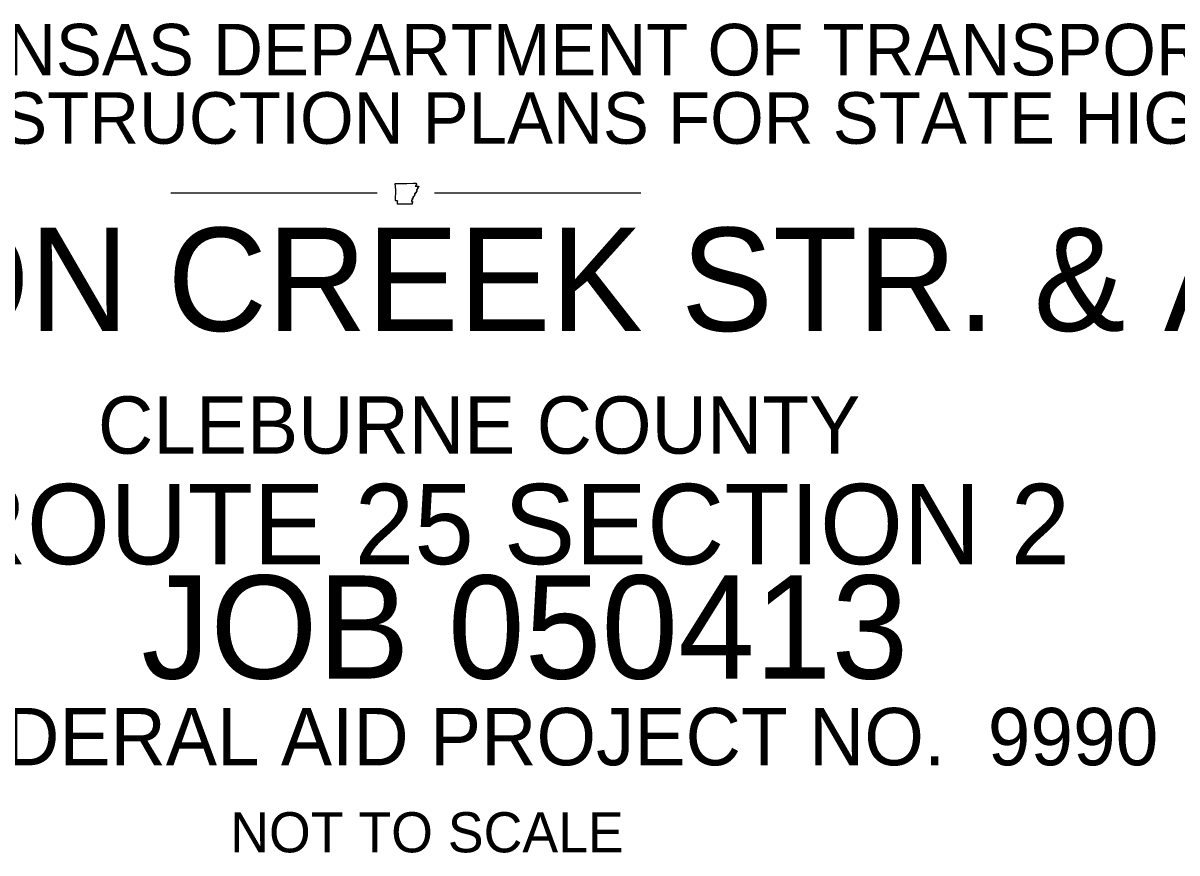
# Model space of a CAD drawing. Extents: x 1212896 to 1368412, y 378476 to 478763.
# Drawn here: x 1274256 to 1324584, y 442577 to 478763 of the extents above; entities that cross this region are included whole.
import ezdxf

# ---------------------------------------------------------------- set-up
doc = ezdxf.new("R2010")
doc.units = 0
doc.layers.add('R_Draft', color=7, linetype='Continuous')

msp = doc.modelspace()

# ---------------------------------------------------------------- linework, layer by layer
at = {"layer": 'R_Draft'}
for p, q in [((1280695.4859389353, 471354.72744779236), (1289695.4859401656, 471354.72744779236)), ((1292195.4859389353, 471354.72744779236), (1301195.4859401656, 471354.72744779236))]:
    msp.add_line(p, q, dxfattribs=at)
for points in [[(1290479.6775395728, 471770.5752523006), (1290752.5462896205, 471770.40650229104), (1290992.0025396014, 471770.912752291), (1291274.4900396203, 471775.3002523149), (1291405.4400395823, 471778.33775230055)], [(1290499.4212895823, 471032.29400229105), (1290514.6087896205, 471490.112752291), (1290479.6775395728, 471770.5752523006)], [(1291364.9400396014, 471646.5440023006), (1291493.0212896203, 471653.12525229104)], [(1291211.5462895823, 470867.59400229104), (1290593.0775395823, 470868.6065023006), (1290592.7400396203, 471005.12525229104)]]:
    msp.add_lwpolyline(points, dxfattribs=at)
for points in [[(1291405.4400395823, 471778.33775230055), (1291406.2837895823, 471770.912752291), (1291408.6462895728, 471767.0315022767), (1291408.9837896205, 471759.944002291), (1291411.8525396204, 471756.90650229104), (1291416.7462895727, 471753.86900230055), (1291421.1337896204, 471748.975252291), (1291422.1462896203, 471743.237752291), (1291420.7962895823, 471737.3315023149), (1291420.4587896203, 471730.7502522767), (1291419.7837895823, 471725.0127523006), (1291418.7712896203, 471719.78150229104), (1291414.7212895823, 471715.5627522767), (1291410.8400396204, 471712.52525229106), (1291407.2962896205, 471708.98150229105), (1291404.7650396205, 471705.269002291), (1291400.3775396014, 471701.2190022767), (1291395.9900396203, 471697.00025229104), (1291392.4462895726, 471693.287752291), (1291388.9025396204, 471688.56275229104), (1291387.2150395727, 471683.331502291), (1291383.3337895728, 471679.61900230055), (1291380.2962895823, 471676.24400229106), (1291376.2462896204, 471671.6877522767), (1291374.2212895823, 471667.131502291), (1291370.3400395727, 471661.90025229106), (1291369.4962895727, 471656.83775230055), (1291366.9650395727, 471652.787752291), (1291366.7962895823, 471652.112752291)], [(1291491.1650395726, 471652.956502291), (1291493.0212896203, 471653.12525229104), (1291498.7587896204, 471647.050252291), (1291501.2900396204, 471641.9877523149), (1291505.0025395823, 471639.11900229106), (1291509.2212895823, 471637.600252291), (1291512.4275396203, 471633.7190022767), (1291514.6212895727, 471629.50025229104), (1291513.4400396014, 471625.787752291), (1291508.7150396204, 471625.45025229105), (1291503.4837896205, 471624.60650229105), (1291498.4212895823, 471624.77525229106), (1291494.3712896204, 471621.40025230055), (1291498.0837895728, 471616.84400229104), (1291502.9775396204, 471612.6252522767), (1291504.3275396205, 471608.069002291), (1291501.6275395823, 471603.68150229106), (1291496.2275395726, 471601.319002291), (1291490.9962895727, 471599.2940023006), (1291486.2712896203, 471595.24400229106), (1291484.0775395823, 471591.362752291), (1291478.8462895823, 471589.6752523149), (1291473.4462896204, 471588.15650229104), (1291468.7212896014, 471587.65025229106), (1291463.3212895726, 471586.6377523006), (1291458.0900395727, 471584.1065023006), (1291455.8962896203, 471579.71900229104), (1291456.5712896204, 471573.475252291), (1291456.4025395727, 471566.8940023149), (1291461.9712896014, 471564.7002523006), (1291466.8650395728, 471564.53150229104), (1291471.5900396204, 471562.00025229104), (1291471.0837895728, 471558.287752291), (1291467.5400395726, 471553.56275229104), (1291463.3212895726, 471549.850252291), (1291459.1025395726, 471547.99400230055), (1291455.2212896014, 471544.45025229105), (1291456.5712896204, 471540.90650229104), (1291460.1150396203, 471538.54400229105), (1291462.6462896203, 471534.662752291), (1291462.3087895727, 471531.11900230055), (1291458.2587895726, 471528.58775229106), (1291453.8712895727, 471529.600252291), (1291450.6650396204, 471533.819002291), (1291446.9525395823, 471535.1690023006), (1291443.7462896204, 471536.68775229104), (1291440.0337896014, 471534.49400229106), (1291440.0337896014, 471529.600252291), (1291438.6837896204, 471524.36900230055), (1291439.8650395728, 471520.487752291), (1291441.3837896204, 471515.08775229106), (1291441.2150396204, 471511.037752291), (1291439.8650395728, 471505.300252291), (1291436.9962896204, 471499.3940023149), (1291433.6212896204, 471497.537752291), (1291432.2712896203, 471503.9502523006), (1291431.5962896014, 471509.18150230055), (1291429.5712895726, 471512.21900229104), (1291426.8712895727, 471512.3877523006), (1291423.3275395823, 471509.8565023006), (1291419.4462896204, 471505.975252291), (1291414.5525395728, 471501.75650230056), (1291411.6837896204, 471497.537752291), (1291413.2025396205, 471492.30650229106), (1291416.9150396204, 471490.956502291), (1291419.7837895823, 471491.96900229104), (1291421.3025396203, 471495.34400229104), (1291424.1712895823, 471495.850252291), (1291426.8712895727, 471490.61900229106)], [(1291237.3650395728, 471100.131502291), (1291235.6775395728, 471096.25025229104), (1291233.8212896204, 471089.50025229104), (1291234.3275395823, 471083.76275229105), (1291236.8587896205, 471078.86900230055), (1291240.9087895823, 471076.1690023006), (1291245.2962895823, 471072.28775230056), (1291244.9587896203, 471066.381502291), (1291242.4275396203, 471064.18775229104), (1291236.5212895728, 471065.706502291), (1291231.9650396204, 471067.7315023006), (1291228.0837895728, 471066.550252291), (1291222.8525395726, 471064.0190023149), (1291218.9712896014, 471063.51275229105), (1291219.1400395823, 471055.412752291), (1291224.3712895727, 471049.675252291), (1291228.9275395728, 471049.675252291), (1291234.1587895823, 471049.0002522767), (1291236.0150396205, 471042.925252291), (1291232.9775396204, 471037.862752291), (1291227.9150395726, 471035.331502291), (1291221.5025396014, 471038.36900229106), (1291216.9462896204, 471041.57525229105), (1291212.3900395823, 471044.612752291), (1291206.6525396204, 471046.131502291), (1291203.4462896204, 471045.456502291), (1291201.9275395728, 471038.36900229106), (1291204.6275395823, 471031.956502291), (1291209.0150396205, 471027.56900230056), (1291213.0650395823, 471021.831502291), (1291212.3900395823, 471017.6127523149), (1291209.3525396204, 471016.43150229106), (1291203.9525395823, 471015.25025229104), (1291200.7462896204, 471013.56275229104), (1291199.9025396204, 471012.21275230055), (1291201.5900396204, 471006.47525230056), (1291203.1087895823, 471000.2315023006), (1291203.1087895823, 470995.506502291), (1291201.2525396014, 470991.11900230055), (1291198.3837895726, 470984.36900230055), (1291198.7212895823, 470979.98150229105), (1291200.7462896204, 470977.956502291), (1291203.2775396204, 470978.631502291), (1291206.6525396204, 470980.99400229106), (1291208.8462895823, 470983.69400230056), (1291210.7025395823, 470987.069002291), (1291214.2462896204, 470989.93775229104), (1291218.6337896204, 470987.40650229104), (1291219.6462896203, 470982.1752523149), (1291217.1150396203, 470977.61900230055), (1291213.5712896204, 470975.59400229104), (1291209.1837895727, 470973.9065023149), (1291205.9775396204, 470970.194002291), (1291206.8212896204, 470965.80650229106), (1291209.3525396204, 470963.444002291), (1291215.5962896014, 470964.62525229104), (1291219.8150396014, 470966.48150229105), (1291222.1775395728, 470968.84400229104), (1291225.0462896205, 470971.71275229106), (1291226.5650395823, 470974.5815023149), (1291228.7587895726, 470977.61900230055), (1291232.6400395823, 470978.46275230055), (1291234.4962896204, 470975.93150230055), (1291233.8212896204, 470970.194002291), (1291231.4587895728, 470964.7940023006), (1291228.2525395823, 470960.2377523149), (1291224.7087896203, 470957.03150229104), (1291220.3212896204, 470950.112752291), (1291221.1650396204, 470943.70025229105), (1291222.8525395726, 470938.46900229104), (1291225.2150395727, 470934.4190023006), (1291229.2650396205, 470935.2627523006), (1291233.8212896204, 470935.7690023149), (1291236.5212895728, 470933.5752523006), (1291236.1837896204, 470928.850252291), (1291232.8087896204, 470924.2940023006), (1291229.6025395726, 470919.90650229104), (1291227.9150395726, 470913.8315023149), (1291228.5900396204, 470909.612752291), (1291228.5900396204, 470905.7315023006), (1291227.2400395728, 470901.5127523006), (1291224.8775396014, 470899.15025229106), (1291218.6337896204, 470899.319002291), (1291212.0525396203, 470899.99400230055), (1291208.5087896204, 470897.96900229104), (1291209.1837895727, 470892.23150229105), (1291213.0650395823, 470888.0127523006), (1291215.7650395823, 470885.81900230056), (1291219.6462896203, 470881.09400229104), (1291221.3337895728, 470877.21275229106), (1291220.8275396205, 470873.83775230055), (1291218.4650395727, 470870.9690022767), (1291211.5462895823, 470867.59400229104)], [(1291353.6337896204, 471323.38775229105), (1291349.7525396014, 471318.49400230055), (1291344.0150396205, 471321.53150229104), (1291344.0150396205, 471325.581502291), (1291344.8587896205, 471329.8002523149), (1291342.8337896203, 471332.50025229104), (1291339.2900396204, 471331.31900230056), (1291339.2900396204, 471326.08775230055), (1291338.9525396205, 471321.02525229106), (1291337.9400396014, 471313.769002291), (1291340.3025395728, 471311.5752523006), (1291345.7025396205, 471310.90025230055), (1291349.5837895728, 471309.8877523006), (1291351.9462896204, 471306.006502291), (1291351.7775396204, 471301.2815022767), (1291349.9212896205, 471296.725252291), (1291347.2212895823, 471293.01275229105), (1291343.0025396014, 471291.662752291), (1291339.6275396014, 471293.85650229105), (1291338.2775395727, 471298.24400229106), (1291336.7587896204, 471302.12525229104), (1291333.8900395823, 471304.99400229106), (1291330.8525396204, 471301.78775230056), (1291330.1775396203, 471295.881502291), (1291330.3462895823, 471290.819002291), (1291330.3462895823, 471283.90025229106), (1291334.7337895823, 471279.34400229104), (1291337.4337895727, 471274.112752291), (1291336.5900395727, 471269.38775229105), (1291333.3837895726, 471263.81900230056), (1291332.0337895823, 471258.925252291), (1291330.6837896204, 471252.34400229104), (1291330.8525396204, 471245.08775230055), (1291329.6712895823, 471238.00025229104), (1291327.3087895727, 471233.27525229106), (1291322.9212895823, 471229.394002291), (1291320.0525395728, 471226.8627523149), (1291317.6900396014, 471224.331502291), (1291316.5087895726, 471219.2690023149), (1291315.6650395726, 471215.725252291), (1291312.4587896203, 471211.506502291), (1291309.9275395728, 471211.16900229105), (1291307.9025395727, 471212.8565023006), (1291307.2275396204, 471215.725252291), (1291307.2275396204, 471218.5940022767), (1291305.8775396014, 471221.46275230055), (1291301.6587895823, 471222.644002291), (1291298.2837895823, 471222.475252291), (1291296.7650396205, 471220.112752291), (1291298.9587896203, 471213.53150229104), (1291299.8025396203, 471209.31275229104), (1291298.6212895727, 471203.57525229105), (1291299.2962895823, 471202.90025229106), (1291293.2212895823, 471199.694002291), (1291288.3275396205, 471199.18775229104), (1291284.2775395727, 471198.00650230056), (1291280.3962895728, 471195.475252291), (1291278.5400396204, 471191.7627523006), (1291275.8400395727, 471188.725252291), (1291273.4775395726, 471185.8565023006), (1291270.2712896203, 471184.506502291), (1291266.7275396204, 471185.18150230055), (1291262.0025396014, 471185.68775229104), (1291259.3025395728, 471182.3127522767), (1291260.1462895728, 471177.4190023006), (1291263.3525396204, 471174.5502523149), (1291268.0775396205, 471173.20025229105), (1291272.9712895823, 471173.537752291), (1291277.6962896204, 471174.04400229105), (1291282.0837896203, 471171.68150229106), (1291281.2400395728, 471167.1252522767), (1291277.0212896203, 471164.93150229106), (1291270.7775396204, 471164.256502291), (1291265.7150396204, 471164.7627523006), (1291259.6400396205, 471163.412752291), (1291256.6025395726, 471159.5315022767), (1291258.2900395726, 471153.62525229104), (1291264.8712896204, 471151.26275229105), (1291267.9087895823, 471145.69400230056), (1291268.0775396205, 471140.46275230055), (1291265.8837896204, 471133.5440023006), (1291262.8462895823, 471130.33775230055), (1291256.9400395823, 471128.9877523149), (1291252.3837895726, 471128.144002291), (1291251.7087895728, 471120.381502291), (1291249.6837895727, 471116.50025229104), (1291246.1400395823, 471115.31900230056), (1291241.0775395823, 471117.850252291), (1291238.0400396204, 471119.03150229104), (1291234.3275395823, 471120.71900229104), (1291229.6025395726, 471123.58775230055), (1291226.0587896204, 471123.0815023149), (1291227.0712895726, 471115.6565022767), (1291227.4087895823, 471115.31900230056), (1291231.4587895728, 471109.75025229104), (1291235.5087896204, 471105.362752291), (1291237.3650395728, 471100.131502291)], [(1291426.8712895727, 471490.61900229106), (1291427.5462896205, 471485.725252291), (1291424.6775396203, 471480.49400230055), (1291423.6650395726, 471475.2627523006), (1291424.1712895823, 471470.03150229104), (1291418.7712896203, 471467.162752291), (1291414.0462896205, 471463.78775230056), (1291416.7462895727, 471459.737752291), (1291421.8087896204, 471456.02525230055), (1291426.8712895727, 471453.15650229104), (1291430.0775396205, 471450.28775230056), (1291430.9212896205, 471443.36900230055), (1291431.7650396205, 471438.9815023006), (1291433.4525396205, 471432.90650229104), (1291434.1275395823, 471428.68775229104), (1291431.0900395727, 471423.62525229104), (1291427.5462896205, 471422.612752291), (1291423.8337896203, 471423.7940023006), (1291419.4462896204, 471424.131502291), (1291415.9025395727, 471420.75650230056), (1291413.3712896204, 471416.03150229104), (1291410.8400396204, 471411.30650229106), (1291408.9837896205, 471407.256502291), (1291407.1275396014, 471402.86900229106), (1291403.4150395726, 471397.80650230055), (1291398.8587896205, 471396.96275230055), (1291393.4587896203, 471395.6127523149), (1291390.2525395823, 471391.90025230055), (1291390.7587896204, 471385.65650229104), (1291393.7962895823, 471381.4377522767), (1291396.1587896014, 471376.206502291), (1291397.8462896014, 471371.65025229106), (1291397.0025396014, 471365.912752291), (1291394.6400395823, 471361.69400230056), (1291391.6025395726, 471359.162752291), (1291390.2525395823, 471353.7627523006), (1291388.0587895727, 471349.71275229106), (1291386.0337895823, 471348.362752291), (1291381.9837895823, 471348.7002523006), (1291377.5962896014, 471349.5440023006), (1291373.8837895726, 471349.206502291), (1291370.3400395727, 471347.350252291), (1291366.7962895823, 471348.53150229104), (1291363.0837896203, 471352.5815023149), (1291360.0462895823, 471355.61900230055), (1291356.6712896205, 471356.800252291), (1291353.1275395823, 471354.944002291), (1291352.4525395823, 471349.37525229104), (1291354.1400396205, 471343.63775229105), (1291355.6587895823, 471335.87525229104), (1291354.1400396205, 471331.15025230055), (1291353.6337896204, 471323.38775229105)], [(1290592.7400396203, 471005.12525229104), (1290593.4150395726, 471004.78775230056), (1290590.2087896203, 471006.9815023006), (1290585.8212896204, 471009.175252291), (1290580.9275395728, 471009.5127523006), (1290574.6837896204, 471010.35650229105), (1290569.4525396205, 471010.8627523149), (1290564.0525396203, 471014.40650229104), (1290558.3150395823, 471010.694002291), (1290551.9025396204, 471007.99400230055), (1290548.1900396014, 471011.0315023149), (1290543.2962896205, 471009.006502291), (1290539.9212896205, 471010.0190023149), (1290534.0150395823, 471005.96900229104), (1290528.4462896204, 471007.487752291), (1290524.3962895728, 471006.30650230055), (1290519.3337895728, 471006.47525230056), (1290518.3212895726, 471012.21275230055), (1290513.4275396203, 471013.05650230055), (1290509.2087895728, 471015.4190023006), (1290506.3400395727, 471021.3252523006), (1290504.3150396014, 471025.881502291), (1290499.4212895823, 471032.29400229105)]]:
    msp.add_spline(points, degree=3, dxfattribs=at)

# ---------------------------------------------------------------- texts
for s, height, p in [('ARKANSAS DEPARTMENT OF TRANSPORTATION', 2249.999999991, (1265322.248756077, 476479.727447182)), ('CONSTRUCTION PLANS FOR STATE HIGHWAY', 2249.999999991, (1266612.3166482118, 473499.727447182)), ('CADRON CREEK STR. & APPRS. (S)', 4500, (1252801.7851521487, 465340.9547255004)), ('CLEBURNE COUNTY', 2499.9999999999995, (1277520.2890891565, 459985.85113889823)), ('ROUTE 25 SECTION 2', 3499.9999999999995, (1271034.0686167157, 455168.13251559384)), ('JOB 050413', 4500, (1279412.0213726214, 450177.63568935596)), ('FEDERAL AID PROJECT NO.  9990', 2499.9999999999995, (1269154.1473568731, 446398.77461415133)), ('NOT TO SCALE', 1749.9999999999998, (1283292.4347584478, 442601.5452523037))]:
    msp.add_text(s, height=height, dxfattribs=at).set_placement(p)

doc.saveas('drawing.dxf')
